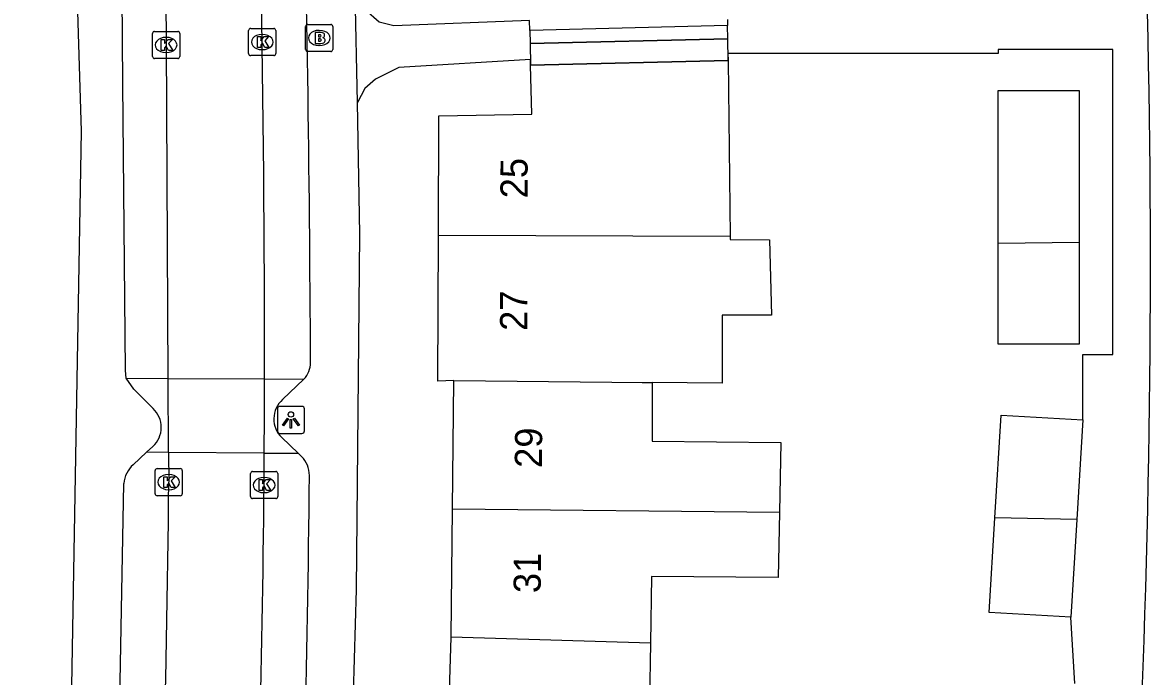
# Model space of a CAD drawing. Extents: x 163010 to 163853, y 382793 to 383982.
# Drawn here: x 163649.66 to 163691.22, y 383571.41 to 383595.52 of the extents above; entities that cross this region are included whole.
import ezdxf

# ---------------------------------------------------------------- set-up
doc = ezdxf.new("R2010")
doc.units = 0
for name, color, linetype in [('IMGEO_Brandkraan', 7, 'Continuous'), ('IMGEO_Kolk', 7, 'Continuous'), ('IMGEO_Lichtpunt', 7, 'Continuous'), ('IMGEO_Pand', 7, 'Continuous'), ('IMGEO_Pand_nummerreeks', 7, 'Continuous'), ('IMGEO_Pand_overbouw', 7, 'Continuous'), ('IMGEO_Parkeervlak_open', 7, 'Continuous'), ('IMGEO_Rijbaan_lokaal_open', 7, 'Continuous'), ('IMGEO_Voetpad_open', 7, 'Continuous')]:
    doc.layers.add(name, color=color, linetype=linetype)

msp = doc.modelspace()

# ---------------------------------------------------------------- linework, layer by layer
at = {"layer": 'IMGEO_Brandkraan'}
for p, q in [((163660.088, 383594.521), (163660.088, 383595.373)), ((163660.163, 383595.447), (163661.015, 383595.447)), ((163661.089, 383595.373), (163661.089, 383594.521)), ((163660.576, 383595.227), (163660.601, 383595.227)), ((163660.599, 383594.667), (163660.574, 383594.667)), ((163661.015, 383594.447), (163660.163, 383594.447))]:
    msp.add_line(p, q, dxfattribs=at)
for points in [[(163660.088, 383594.521), (163660.088, 383595.373)], [(163660.163, 383595.447), (163661.015, 383595.447)], [(163661.089, 383595.373), (163661.089, 383594.521)], [(163660.436, 383595.147), (163660.436, 383594.747), (163660.649, 383594.747)], [(163660.667, 383595.147), (163660.436, 383595.147)], [(163660.615, 383595.066), (163660.561, 383595.066), (163660.561, 383594.99)], [(163660.561, 383594.99), (163660.614, 383594.99)], [(163660.623, 383594.914), (163660.561, 383594.914), (163660.561, 383594.833)], [(163660.561, 383594.833), (163660.623, 383594.833)], [(163661.015, 383594.447), (163660.163, 383594.447)]]:
    msp.add_lwpolyline(points, dxfattribs=at)
for centre, radius, start, end in [((163660.165, 383595.371), 0.0765, 91.552, 178.448), ((163660.165, 383595.371), 0.0765, 91.552, 178.448), ((163661.013, 383595.371), 0.0765, 1.552, 88.448), ((163661.013, 383595.371), 0.0765, 1.552, 88.448), ((163660.616, 383595.028), 0.0379, 267.8285, 90.9355), ((163660.624, 383594.873), 0.0404, 269.8759, 90.5077), ((163660.671, 383595.002), 0.145, 59.4692, 91.5367), ((163660.696, 383595.049), 0.0922, 285.5137, 58.1501), ((163660.701, 383594.857), 0.105, 301.3115, 78.989), ((163660.165, 383594.523), 0.0765, 181.552, 268.448), ((163660.165, 383594.523), 0.0765, 181.552, 268.448), ((163660.655, 383594.998), 0.251, 268.6676, 293.5347), ((163661.013, 383594.523), 0.0765, 271.552, 358.448), ((163661.013, 383594.523), 0.0765, 271.552, 358.448)]:
    msp.add_arc(centre, radius, start, end, dxfattribs=at)
for centre, major_axis, ratio, start_param, end_param in [((163660.575, 383594.947), (-0.387, 0.002), 0.722429, 4.712389, 7.853982), ((163660.6, 383594.947), (-0.39, 0.002), 0.717154, 1.570796, 4.712389)]:
    msp.add_ellipse(centre, major_axis=major_axis, ratio=ratio, start_param=start_param, end_param=end_param, dxfattribs=at)
at = {"layer": 'IMGEO_Kolk'}
for p, q in [((163654.446, 383594.265), (163654.446, 383595.117)), ((163654.521, 383595.191), (163655.373, 383595.191)), ((163654.934, 383594.971), (163654.959, 383594.971)), ((163655.447, 383595.117), (163655.447, 383594.265)), ((163657.987, 383594.371), (163657.987, 383595.223)), ((163658.062, 383595.297), (163658.914, 383595.297)), ((163658.475, 383595.077), (163658.5, 383595.077)), ((163658.988, 383595.223), (163658.988, 383594.371)), ((163658.498, 383594.517), (163658.473, 383594.517)), ((163655.373, 383594.191), (163654.521, 383594.191)), ((163654.957, 383594.411), (163654.932, 383594.411)), ((163658.914, 383594.297), (163658.062, 383594.297)), ((163654.541, 383578.145), (163654.541, 383578.997)), ((163654.616, 383579.071), (163655.468, 383579.071)), ((163655.029, 383578.851), (163655.054, 383578.851)), ((163655.542, 383578.997), (163655.542, 383578.145)), ((163658.058, 383578.037), (163658.058, 383578.889)), ((163658.133, 383578.963), (163658.985, 383578.963)), ((163658.546, 383578.743), (163658.571, 383578.743)), ((163659.059, 383578.889), (163659.059, 383578.037)), ((163655.052, 383578.291), (163655.027, 383578.291)), ((163655.468, 383578.071), (163654.616, 383578.071)), ((163658.985, 383577.963), (163658.133, 383577.963)), ((163658.569, 383578.183), (163658.544, 383578.183))]:
    msp.add_line(p, q, dxfattribs=at)
for points in [[(163654.446, 383594.265), (163654.446, 383595.117)], [(163654.521, 383595.191), (163655.373, 383595.191)], [(163655.447, 383595.117), (163655.447, 383594.265)], [(163657.987, 383594.371), (163657.987, 383595.223)], [(163658.062, 383595.297), (163658.914, 383595.297)], [(163658.308, 383594.997), (163658.431, 383594.997), (163658.431, 383594.846), (163658.561, 383594.997), (163658.725, 383594.997), (163658.579, 383594.846), (163658.732, 383594.597), (163658.58, 383594.597), (163658.495, 383594.761), (163658.431, 383594.694), (163658.431, 383594.597), (163658.308, 383594.597), (163658.308, 383594.997)], [(163658.988, 383595.223), (163658.988, 383594.371)], [(163654.767, 383594.891), (163654.89, 383594.891), (163654.89, 383594.74), (163655.02, 383594.891), (163655.184, 383594.891), (163655.038, 383594.74), (163655.191, 383594.491), (163655.039, 383594.491), (163654.954, 383594.655), (163654.89, 383594.588), (163654.89, 383594.491), (163654.767, 383594.491), (163654.767, 383594.891)], [(163655.373, 383594.191), (163654.521, 383594.191)], [(163658.914, 383594.297), (163658.062, 383594.297)], [(163654.541, 383578.145), (163654.541, 383578.997)], [(163654.616, 383579.071), (163655.468, 383579.071)], [(163654.862, 383578.771), (163654.985, 383578.771), (163654.985, 383578.62), (163655.115, 383578.771), (163655.279, 383578.771), (163655.133, 383578.62), (163655.286, 383578.371), (163655.134, 383578.371), (163655.049, 383578.535), (163654.985, 383578.468), (163654.985, 383578.371), (163654.862, 383578.371), (163654.862, 383578.771)], [(163655.542, 383578.997), (163655.542, 383578.145)], [(163658.058, 383578.037), (163658.058, 383578.889)], [(163658.133, 383578.963), (163658.985, 383578.963)], [(163659.059, 383578.889), (163659.059, 383578.037)], [(163658.379, 383578.663), (163658.502, 383578.663), (163658.502, 383578.512), (163658.632, 383578.663), (163658.796, 383578.663), (163658.65, 383578.512), (163658.803, 383578.263), (163658.651, 383578.263), (163658.566, 383578.427), (163658.502, 383578.36), (163658.502, 383578.263), (163658.379, 383578.263), (163658.379, 383578.663)], [(163655.468, 383578.071), (163654.616, 383578.071)], [(163658.985, 383577.963), (163658.133, 383577.963)]]:
    msp.add_lwpolyline(points, dxfattribs=at)
for centre, start, end in [((163654.523, 383595.115), 91.552, 178.448), ((163654.523, 383595.115), 91.552, 178.448), ((163655.371, 383595.115), 1.552, 88.448), ((163655.371, 383595.115), 1.552, 88.448), ((163658.064, 383595.221), 91.552, 178.448), ((163658.064, 383595.221), 91.552, 178.448), ((163658.912, 383595.221), 1.552, 88.448), ((163658.912, 383595.221), 1.552, 88.448), ((163654.523, 383594.267), 181.552, 268.448), ((163654.523, 383594.267), 181.552, 268.448), ((163655.371, 383594.267), 271.552, 358.448), ((163655.371, 383594.267), 271.552, 358.448), ((163658.064, 383594.373), 181.552, 268.448), ((163658.064, 383594.373), 181.552, 268.448), ((163658.912, 383594.373), 271.552, 358.448), ((163658.912, 383594.373), 271.552, 358.448), ((163654.618, 383578.995), 91.552, 178.448), ((163654.618, 383578.995), 91.552, 178.448), ((163655.466, 383578.995), 1.552, 88.448), ((163655.466, 383578.995), 1.552, 88.448), ((163658.135, 383578.887), 91.552, 178.448), ((163658.135, 383578.887), 91.552, 178.448), ((163658.983, 383578.887), 1.552, 88.448), ((163658.983, 383578.887), 1.552, 88.448), ((163654.618, 383578.147), 181.552, 268.448), ((163654.618, 383578.147), 181.552, 268.448), ((163655.466, 383578.147), 271.552, 358.448), ((163655.466, 383578.147), 271.552, 358.448), ((163658.135, 383578.039), 181.552, 268.448), ((163658.135, 383578.039), 181.552, 268.448), ((163658.983, 383578.039), 271.552, 358.448), ((163658.983, 383578.039), 271.552, 358.448)]:
    msp.add_arc(centre, 0.0765, start, end, dxfattribs=at)
for centre, major_axis, ratio, start_param, end_param in [((163654.933, 383594.691), (-0.387, 0.002), 0.722429, 4.712389, 7.853982), ((163654.958, 383594.691), (-0.39, 0.002), 0.717154, 1.570796, 4.712389), ((163658.474, 383594.797), (-0.387, 0.002), 0.722429, 4.712389, 7.853982), ((163658.499, 383594.797), (-0.39, 0.002), 0.717154, 1.570796, 4.712389), ((163655.028, 383578.571), (-0.387, 0.002), 0.722429, 4.712389, 7.853982), ((163655.053, 383578.571), (-0.39, 0.002), 0.717154, 1.570796, 4.712389), ((163658.545, 383578.463), (-0.387, 0.002), 0.722429, 4.712389, 7.853982), ((163658.57, 383578.463), (-0.39, 0.002), 0.717154, 1.570796, 4.712389)]:
    msp.add_ellipse(centre, major_axis=major_axis, ratio=ratio, start_param=start_param, end_param=end_param, dxfattribs=at)
at = {"layer": 'IMGEO_Lichtpunt'}
for p, q in [((163659.047, 383581.268), (163659.047, 383580.461)), ((163659.047, 383581.268), (163659.047, 383580.461)), ((163659.949, 383581.363), (163659.141, 383581.363)), ((163659.949, 383581.363), (163659.141, 383581.363)), ((163660.043, 383580.461), (163660.043, 383581.268)), ((163660.043, 383580.461), (163660.043, 383581.268)), ((163659.141, 383580.367), (163659.949, 383580.367)), ((163659.141, 383580.367), (163659.949, 383580.367))]:
    msp.add_line(p, q, dxfattribs=at)
for points in [[(163659.421, 383580.932), (163659.46, 383580.904), (163659.272, 383580.642), (163659.234, 383580.669), (163659.421, 383580.932)], [(163659.523, 383580.884), (163659.57, 383580.884), (163659.57, 383580.562), (163659.523, 383580.562), (163659.523, 383580.884)], [(163659.633, 383580.904), (163659.671, 383580.931), (163659.858, 383580.669), (163659.819, 383580.641), (163659.633, 383580.904)]]:
    msp.add_lwpolyline(points, dxfattribs=at)
msp.add_circle((163659.546, 383581.066), 0.0994, dxfattribs=at)
for centre, start, end in [((163659.141, 383581.268), 90, 180), ((163659.141, 383581.268), 90, 180), ((163659.949, 383581.268), 0, 90), ((163659.949, 383581.268), 0, 90), ((163659.141, 383580.461), 180, 270), ((163659.141, 383580.461), 180, 270), ((163659.949, 383580.461), 270, 0), ((163659.949, 383580.461), 270, 360)]:
    msp.add_arc(centre, 0.0946, start, end, dxfattribs=at)
at = {"layer": 'IMGEO_Pand'}
for points in [[(163675.634, 383595.628), (163675.636, 383595.402), (163668.345, 383595.222), (163668.336, 383595.586)], [(163675.652, 383594.121), (163668.376, 383593.94)], [(163675.652, 383594.121), (163675.726, 383587.632)], [(163664.98, 383587.665), (163664.993, 383592.076), (163668.42, 383592.142), (163668.376, 383593.94)], [(163685.607, 383587.383), (163685.607, 383593.015), (163688.595, 383593.015), (163688.59, 383587.413)], [(163665.543, 383582.314), (163664.964, 383582.296), (163664.98, 383587.665)], [(163675.726, 383587.632), (163664.98, 383587.665)], [(163675.726, 383587.632), (163675.727, 383587.517), (163677.177, 383587.505), (163677.254, 383584.727), (163675.435, 383584.73), (163675.432, 383582.837), (163675.431, 383582.504), (163675.431, 383582.217), (163672.856, 383582.242)], [(163688.59, 383587.413), (163688.595, 383583.655), (163685.607, 383583.655), (163685.607, 383587.383)], [(163685.607, 383587.383), (163688.59, 383587.413)], [(163665.497, 383577.585), (163665.543, 383582.314)], [(163665.543, 383582.314), (163671.366, 383582.257), (163672.486, 383582.246), (163672.856, 383582.242)], [(163672.856, 383582.242), (163672.859, 383580.08), (163677.596, 383580.031), (163677.543, 383577.465)], [(163685.487, 383577.256), (163685.714, 383581.044), (163688.722, 383580.864)], [(163688.722, 383580.864), (163688.502, 383577.189)], [(163665.451, 383572.855), (163665.497, 383577.585)], [(163665.497, 383577.585), (163677.543, 383577.465)], [(163677.543, 383577.465), (163677.494, 383575.05), (163672.836, 383575.089), (163672.793, 383572.627)], [(163688.287, 383573.588), (163685.278, 383573.768), (163685.487, 383577.256)], [(163688.502, 383577.189), (163685.487, 383577.256)], [(163688.502, 383577.189), (163688.287, 383573.588)], [(163665.303, 383568.127), (163665.451, 383572.855)], [(163672.793, 383572.627), (163665.451, 383572.855)], [(163672.793, 383572.627), (163672.757, 383570.519), (163677.526, 383570.431), (163677.439, 383567.751)]]:
    msp.add_lwpolyline(points, dxfattribs=at)
at = {"layer": 'IMGEO_Pand_overbouw'}
for points in [[(163675.636, 383595.402), (163668.345, 383595.222), (163668.357, 383594.74), (163675.643, 383594.921)], [(163675.643, 383594.921), (163668.357, 383594.74), (163668.376, 383593.94), (163675.652, 383594.121)]]:
    msp.add_lwpolyline(points, close=True, dxfattribs=at)
at = {"layer": 'IMGEO_Parkeervlak_open'}
for points in [[(163653.477, 383582.405), (163655.024, 383582.396)], [(163658.572, 383582.374), (163660.023, 383582.365)], [(163655.038, 383579.665), (163654.228, 383579.67)], [(163658.564, 383579.644), (163659.812, 383579.636)]]:
    msp.add_lwpolyline(points, dxfattribs=at)
at = {"layer": 'IMGEO_Rijbaan_lokaal_open'}
for points in [[(163655.024, 383582.396), (163654.964, 383594.768)], [(163655.024, 383582.396), (163658.572, 383582.374)], [(163655.038, 383579.665), (163655.024, 383582.396)], [(163658.564, 383579.644), (163658.569, 383581.009), (163658.572, 383582.374)], [(163658.564, 383579.644), (163655.038, 383579.665)], [(163655.038, 383579.665), (163655.043, 383578.567)], [(163658.558, 383578.467), (163658.561, 383579.055), (163658.564, 383579.644)]]:
    msp.add_lwpolyline(points, dxfattribs=at)
for centre, radius, start, end in [((163073.37, 383587.85), 581.635, 0.681469, 4.032779), ((162892.172, 383583.312), 766.4, 359.929853, 2.193512), ((163078.47, 383583.778), 576.597, 357.173345, 359.482227), ((163083.032, 383584.094), 575.554, 357.424225, 359.439855)]:
    msp.add_arc(centre, radius, start, end, dxfattribs=at)
at = {"layer": 'IMGEO_Voetpad_open'}
for points in [[(163649.657, 383639.04), (163650.896, 383621.512), (163651.105, 383614.753), (163651.819, 383591.513), (163651.249, 383559.038), (163650.422, 383546.392)], [(163661.993, 383592.571), (163661.918, 383596.631)], [(163668.336, 383595.586), (163663.341, 383595.395), (163662.802, 383595.526), (163662.289, 383595.967), (163661.918, 383596.631)], [(163688.722, 383580.864), (163688.722, 383583.28), (163689.833, 383583.28), (163689.833, 383587.426), (163689.833, 383594.521), (163688.242, 383594.521), (163685.607, 383594.521), (163685.607, 383594.373), (163675.649, 383594.373), (163675.652, 383594.121)], [(163668.376, 383593.94), (163668.371, 383594.153), (163663.517, 383593.864), (163662.663, 383593.426), (163662.267, 383593.08), (163661.993, 383592.571)], [(163653.477, 383582.405), (163653.445, 383582.687), (163653.349, 383593.253)], [(163658.962, 383524.75), (163659.697, 383531.901), (163660.432, 383540.99), (163661.591, 383561.834), (163661.958, 383574.608), (163662.083, 383587.709), (163661.993, 383592.571)], [(163654.466, 383581.285), (163653.753, 383582.001), (163653.477, 383582.405)], [(163660.023, 383582.365), (163659.238, 383581.615)], [(163659.208, 383580.214), (163659.812, 383579.636)], [(163653.736, 383579.21), (163654.228, 383579.67)], [(163654.228, 383579.67), (163654.461, 383579.888)], [(163659.812, 383579.636), (163659.938, 383579.515)], [(163653.883, 383556.031), (163652.928, 383556.871), (163652.812, 383557.479), (163653.166, 383566.567), (163653.392, 383578.52)], [(163688.429, 383571.145), (163688.287, 383573.588)]]:
    msp.add_lwpolyline(points, dxfattribs=at)
for centre, radius, start, end in [((163291.162, 383586.513), 400.053, 355.53875, 4.38324), ((163418.383, 383592.851), 234.966, 0.09797, 2.66615), ((162584.471, 383577.821), 1075.81, 0.274883, 1.39616), ((163659.338, 383582.995), 0.931, 317.3542, 359.1711), ((163659.869, 383580.901), 0.953, 131.4418, 226.1048), ((163653.811, 383580.589), 0.956, 312.8246, 46.7653), ((163654.389, 383578.454), 0.999, 130.805, 176.1978), ((163659.247, 383578.823), 0.978, 359.7828, 45.0354), ((163113.699, 383583.094), 546.542, 357.38136, 359.55179)]:
    msp.add_arc(centre, radius, start, end, dxfattribs=at)

# ---------------------------------------------------------------- texts
at = {"layer": 'IMGEO_Pand_nummerreeks'}
for s, rotation, p in [('25', 89.8283, (163668.264, 383589.035)), ('27', 89.8283, (163668.25, 383584.145)), ('29', 89.433, (163668.792, 383579.091)), ('31', 89.4446, (163668.747, 383574.475))]:
    msp.add_text(s, height=1, rotation=rotation, dxfattribs=at).set_placement(p)

doc.saveas('drawing.dxf')
